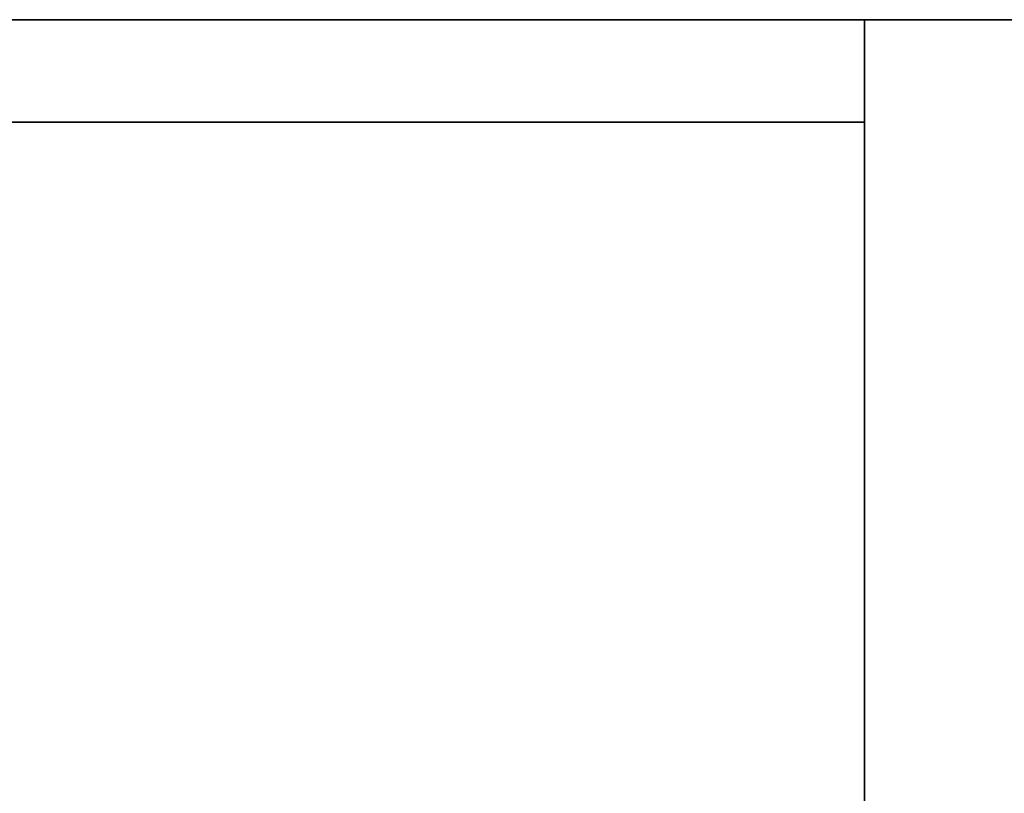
# Model space of a CAD drawing. Extents: x 248.8 to 273, y 2872.5 to 2876.7.
# Tile 359 of 656: x 258.8811 to 258.9723, y 2876.6499 to 2876.7215. Entities that reach past the tile are written whole.
import ezdxf

# ---------------------------------------------------------------- set-up
doc = ezdxf.new("R2010")
doc.units = 0
doc.header["$LTSCALE"] = 150
doc.header["$MEASUREMENT"] = 0
doc.layers.add('3DFACE_SHAPE', color=7, linetype='CONTINUOUS')

msp = doc.modelspace()

# ---------------------------------------------------------------- linework, layer by layer
at = {"layer": '3DFACE_SHAPE', "color": 13}
for points, invisible_edges in [([(258.759337, 2876.721516, -2.5), (258.959337, 2876.721516, -2.5), (258.856187, 2876.712016, -2.5)], 14), ([(258.759337, 2876.721516, -0.2), (258.862487, 2876.712016, -0.2), (258.959337, 2876.721516, -0.2)], 3), ([(258.759337, 2876.721516, -2.5), (258.759337, 2876.721516, -0.2), (258.959337, 2876.721516, -2.5)], 2), ([(258.759337, 2876.721516, -0.2), (258.959337, 2876.721516, -0.2), (258.959337, 2876.721516, -2.5)], 12), ([(258.959337, 2876.721516, -0.2), (258.759337, 2876.721516, -0.2), (258.862487, 2876.721516, -0.1905)], 14), ([(258.959337, 2876.721516), (258.856187, 2876.721516, -0.0095), (258.759337, 2876.721516)], 3), ([(258.959337, 2872.521516), (258.959337, 2876.721516), (258.759337, 2872.521516)], 2), ([(258.959337, 2876.721516), (258.759337, 2876.721516), (258.759337, 2872.521516)], 12), ([(258.759337, 2872.521516, -0.2), (258.759337, 2876.721516, -0.2), (258.959337, 2872.521516, -0.2)], 2), ([(258.759337, 2876.721516, -0.2), (258.959337, 2876.721516, -0.2), (258.959337, 2872.521516, -0.2)], 12), ([(258.856187, 2876.712016, -2.5), (258.959337, 2876.721516, -2.5), (258.862487, 2876.712016, -2.5)], 15), ([(258.862487, 2876.721516, -0.0095), (258.856187, 2876.721516, -0.0095), (258.959337, 2876.721516)], 15), ([(258.959337, 2876.721516, -2.5), (258.959337, 2876.712016, -2.5), (258.862487, 2876.712016, -2.5)], 12), ([(258.862487, 2876.712016, -0.2), (258.959337, 2876.712016, -0.2), (258.959337, 2876.721516, -0.2)], 12), ([(258.959337, 2876.721516, -0.1905), (258.959337, 2876.721516, -0.2), (258.862487, 2876.721516, -0.1905)], 2), ([(258.959337, 2876.721516, -0.0095), (258.862487, 2876.721516, -0.0095), (258.959337, 2876.721516)], 2), ([(258.862487, 2872.521516, -0.0095), (258.862487, 2876.721516, -0.0095), (258.959337, 2872.521516, -0.0095)], 2), ([(258.862487, 2876.721516, -0.0095), (258.959337, 2876.721516, -0.0095), (258.959337, 2872.521516, -0.0095)], 12), ([(258.959337, 2872.521516, -0.1905), (258.959337, 2876.721516, -0.1905), (258.862487, 2872.521516, -0.1905)], 2), ([(258.959337, 2876.721516, -0.1905), (258.862487, 2876.721516, -0.1905), (258.862487, 2872.521516, -0.1905)], 12), ([(262.759337, 2876.624666, -0.0095), (258.959337, 2876.624666, -0.0095), (262.759337, 2876.721516, -0.0095)], 2), ([(258.959337, 2876.624666, -0.0095), (258.959337, 2876.721516, -0.0095), (262.759337, 2876.721516, -0.0095)], 12), ([(262.759337, 2876.721516), (258.959337, 2876.721516), (262.759337, 2876.521516)], 2), ([(258.959337, 2876.721516), (258.959337, 2876.521516), (262.759337, 2876.521516)], 12), ([(262.759337, 2876.721516, -0.0095), (258.959337, 2876.721516, -0.0095), (262.759337, 2876.721516)], 2), ([(258.959337, 2876.721516, -0.0095), (258.959337, 2876.721516), (262.759337, 2876.721516)], 12), ([(262.759337, 2876.521516, -0.2), (258.959337, 2876.521516, -0.2), (262.759337, 2876.721516, -0.2)], 2), ([(258.959337, 2876.521516, -0.2), (258.959337, 2876.721516, -0.2), (262.759337, 2876.721516, -0.2)], 12), ([(262.759337, 2876.721516, -0.1905), (258.959337, 2876.721516, -0.1905), (262.759337, 2876.624666, -0.1905)], 2), ([(258.959337, 2876.721516, -0.1905), (258.959337, 2876.624666, -0.1905), (262.759337, 2876.624666, -0.1905)], 12), ([(262.759337, 2876.721516, -0.2), (258.959337, 2876.721516, -0.2), (262.759337, 2876.721516, -0.1905)], 2), ([(258.959337, 2876.721516, -0.2), (258.959337, 2876.721516, -0.1905), (262.759337, 2876.721516, -0.1905)], 12), ([(258.959337, 2876.721516, -0.0095), (258.959337, 2876.624666, -0.0095), (258.959337, 2876.721516)], 2), ([(258.959337, 2876.624666, -0.0095), (258.959337, 2876.618366, -0.0095), (258.959337, 2876.721516)], 14), ([(258.959337, 2876.721516), (258.959337, 2876.618366, -0.0095), (258.959337, 2876.521516)], 3), ([(258.959337, 2876.521516, -0.2), (258.959337, 2876.624666, -0.1905), (258.959337, 2876.721516, -0.2)], 3), ([(258.959337, 2876.624666, -0.1905), (258.959337, 2876.721516, -0.1905), (258.959337, 2876.721516, -0.2)], 12), ([(258.959337, 2876.721516, -2.5), (258.959337, 2876.721516, -0.2), (258.959337, 2876.712016, -2.5)], 2), ([(258.959337, 2876.721516, -0.2), (258.959337, 2876.712016, -0.2), (258.959337, 2876.712016, -2.5)], 12), ([(258.959337, 2872.521516, -0.0095), (258.959337, 2876.721516, -0.0095), (258.959337, 2872.521516)], 2), ([(258.959337, 2876.721516, -0.0095), (258.959337, 2876.721516), (258.959337, 2872.521516)], 12), ([(258.959337, 2872.521516, -0.2), (258.959337, 2876.721516, -0.2), (258.959337, 2872.521516, -0.1905)], 2), ([(258.959337, 2876.721516, -0.2), (258.959337, 2876.721516, -0.1905), (258.959337, 2872.521516, -0.1905)], 12), ([(258.959337, 2876.712016, -2.5), (258.959337, 2876.712016, -0.2), (258.862487, 2876.712016, -2.5)], 2), ([(258.959337, 2876.712016, -0.2), (258.862487, 2876.712016, -0.2), (258.862487, 2876.712016, -2.5)], 12)]:
    msp.add_3dface(points, dxfattribs=dict(at, invisible_edges=invisible_edges))

doc.saveas('drawing.dxf')
